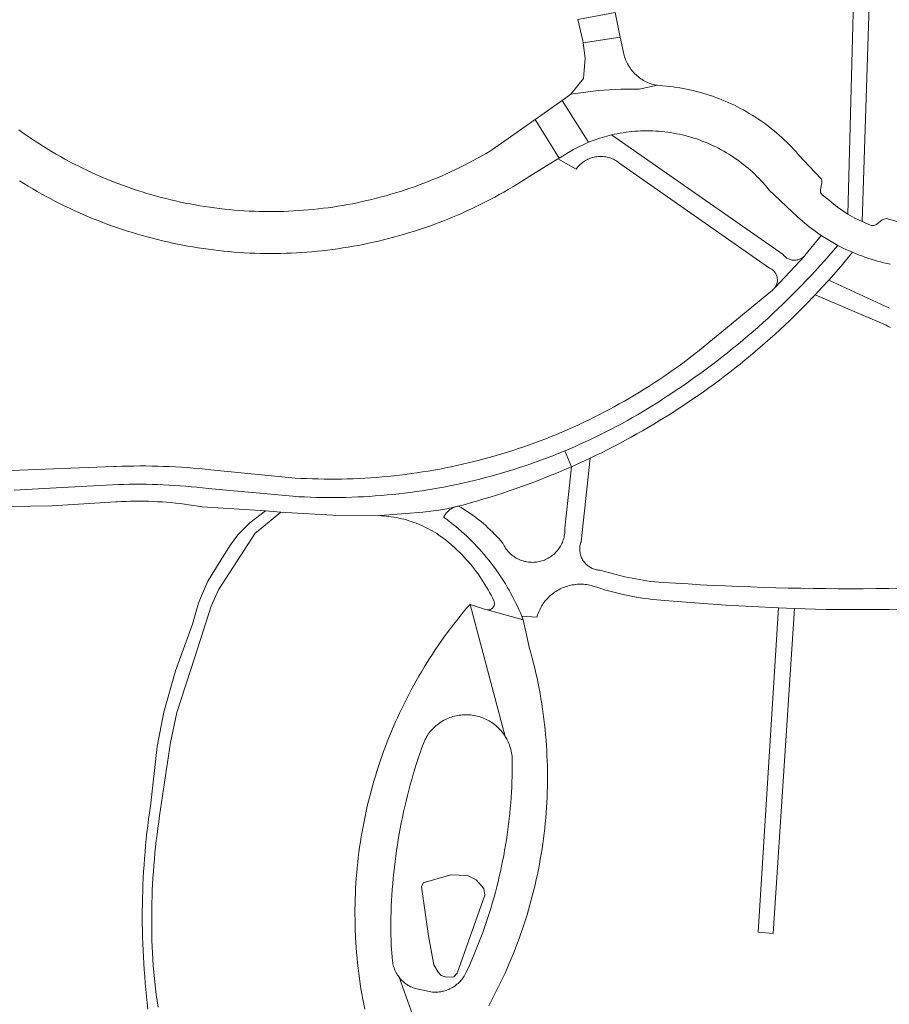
# Model space of a CAD drawing. Extents: x 146402 to 164798, y 455483 to 464134.
# Tile 333 of 575: x 158245 to 158366, y 460565 to 460703. Entities that reach past the tile are written whole.
import ezdxf

# ---------------------------------------------------------------- set-up
doc = ezdxf.new("R2010")
doc.units = 0
doc.header["$LTSCALE"] = 0.2
for name, color, linetype, lineweight in [('B-XX-VH-VERHARDING_ASFALT-GV', 252, 'CONTINUOUS', 18), ('B-XX-VH-VERHARDING_BETONSTRAATSTEEN-GV', 252, 'CONTINUOUS', 18), ('B-XX-VH-VERHARDING_HALFVERHARDING-GV', 252, 'CONTINUOUS', 18), ('B-XX-VH-VERHARDING_STRAATBAKSTEEN-GV', 252, 'CONTINUOUS', 18)]:
    doc.layers.add(name, color=color, linetype=linetype, lineweight=lineweight)

msp = doc.modelspace()

# ---------------------------------------------------------------- linework, layer by layer
at = {"layer": 'B-XX-VH-VERHARDING_ASFALT-GV'}
for points in [[(158243.843, 460637.449), (158250.547, 460637.845), (158257.613, 460638.202), (158257.634, 460638.203), (158258.421, 460638.236), (158259.208, 460638.262), (158259.996, 460638.279), (158260.784, 460638.288), (158261.572, 460638.289), (158262.359, 460638.282), (158263.147, 460638.268), (158263.935, 460638.245), (158264.722, 460638.214), (158265.509, 460638.176), (158266.296, 460638.129), (158267.082, 460638.074), (158267.867, 460638.011), (158268.652, 460637.941), (158269.436, 460637.862), (158270.219, 460637.775), (158271.001, 460637.681), (158282.874, 460636.592), (158283.698, 460636.544), (158284.522, 460636.504), (158285.346, 460636.472), (158286.171, 460636.447), (158286.996, 460636.431), (158287.821, 460636.423), (158288.646, 460636.423), (158289.471, 460636.431), (158290.295, 460636.447), (158291.12, 460636.47), (158291.945, 460636.502), (158292.769, 460636.542), (158293.592, 460636.59), (158294.416, 460636.646), (158295.238, 460636.71), (158296.06, 460636.781), (158296.881, 460636.861), (158297.701, 460636.949), (158298.521, 460637.044), (158299.339, 460637.148), (158300.157, 460637.259), (158300.973, 460637.379), (158301.788, 460637.506), (158302.602, 460637.641), (158303.415, 460637.784), (158304.226, 460637.935), (158305.036, 460638.094), (158305.843, 460638.261), (158306.65, 460638.436), (158307.455, 460638.618), (158308.257, 460638.808), (158309.058, 460639.006), (158309.857, 460639.212), (158310.654, 460639.425), (158311.449, 460639.646), (158312.242, 460639.875), (158313.032, 460640.111), (158313.82, 460640.356), (158314.606, 460640.607), (158315.389, 460640.867), (158316.17, 460641.134), (158316.948, 460641.408), (158317.723, 460641.69), (158318.496, 460641.98), (158319.265, 460642.277), (158320.032, 460642.581), (158320.796, 460642.893), (158320.973, 460642.967), (158321.557, 460643.212), (158322.314, 460643.539), (158323.069, 460643.873), (158323.82, 460644.214), (158324.568, 460644.563), (158325.312, 460644.919), (158326.053, 460645.282), (158326.79, 460645.652), (158327.524, 460646.029), (158328.254, 460646.413), (158328.98, 460646.805), (158329.703, 460647.203), (158330.421, 460647.609), (158331.136, 460648.021), (158331.846, 460648.44), (158332.553, 460648.867), (158333.255, 460649.3), (158333.953, 460649.739), (158334.647, 460650.186), (158335.336, 460650.639), (158335.354, 460650.651), (158336.136, 460651.166), (158336.914, 460651.688), (158337.687, 460652.217), (158338.456, 460652.752), (158339.22, 460653.294), (158339.98, 460653.842), (158340.735, 460654.397), (158341.485, 460654.958), (158342.23, 460655.526), (158342.97, 460656.1), (158343.706, 460656.68), (158344.436, 460657.266), (158345.162, 460657.859), (158345.882, 460658.458), (158346.597, 460659.063), (158347.307, 460659.674), (158348.012, 460660.291), (158348.711, 460660.914), (158349.405, 460661.543), (158350.094, 460662.178), (158350.777, 460662.819), (158351.455, 460663.466), (158352.127, 460664.118), (158352.794, 460664.776), (158353.455, 460665.44), (158354.11, 460666.109), (158354.76, 460666.784), (158355.403, 460667.465), (158356.041, 460668.15), (158356.674, 460668.842), (158357.3, 460669.539), (158357.92, 460670.241), (158358.534, 460670.948), (158359.142, 460671.661), (158359.187, 460671.714), (158358.008, 460672.376), (158356.863, 460673.096), (158354.57, 460670.297), (158354.552, 460670.277), (158354.493, 460670.214), (158350.368, 460665.785), (158350.305, 460665.702), (158350.226, 460665.61), (158350.141, 460665.524), (158350.05, 460665.443), (158339.51, 460656.82), (158339.4, 460656.734), (158338.758, 460656.233), (158338.111, 460655.74), (158337.459, 460655.252), (158336.803, 460654.771), (158336.142, 460654.297), (158335.476, 460653.829), (158334.805, 460653.367), (158334.13, 460652.912), (158333.451, 460652.464), (158332.767, 460652.023), (158332.079, 460651.588), (158331.387, 460651.16), (158330.69, 460650.739), (158329.99, 460650.325), (158329.285, 460649.917), (158328.576, 460649.517), (158327.864, 460649.123), (158327.148, 460648.737), (158326.428, 460648.358), (158325.704, 460647.985), (158324.976, 460647.62), (158324.245, 460647.262), (158323.511, 460646.912), (158322.773, 460646.568), (158322.032, 460646.232), (158321.287, 460645.903), (158320.54, 460645.581), (158319.789, 460645.267), (158319.035, 460644.96), (158318.278, 460644.661), (158317.519, 460644.369), (158316.756, 460644.084), (158315.991, 460643.807), (158315.223, 460643.538), (158314.452, 460643.276), (158313.679, 460643.022), (158312.903, 460642.775), (158312.125, 460642.536), (158311.345, 460642.305), (158310.562, 460642.081), (158309.778, 460641.865), (158308.991, 460641.657), (158308.202, 460641.456), (158307.411, 460641.263), (158306.619, 460641.078), (158305.824, 460640.901), (158305.028, 460640.732), (158304.231, 460640.57), (158303.431, 460640.417), (158302.63, 460640.271), (158301.828, 460640.133), (158301.025, 460640.003), (158300.22, 460639.881), (158299.414, 460639.766), (158298.608, 460639.66), (158297.8, 460639.562), (158296.991, 460639.471), (158296.181, 460639.389), (158295.37, 460639.314), (158294.559, 460639.248), (158293.747, 460639.189), (158292.935, 460639.139), (158292.122, 460639.096), (158291.309, 460639.061), (158290.496, 460639.035), (158289.682, 460639.016), (158288.868, 460639.005), (158288.054, 460639.003), (158287.24, 460639.008), (158286.427, 460639.021), (158285.613, 460639.043), (158284.8, 460639.072), (158283.987, 460639.11), (158283.174, 460639.155), (158271.401, 460640.294), (158270.575, 460640.383), (158269.748, 460640.465), (158268.92, 460640.538), (158268.092, 460640.604), (158267.263, 460640.661), (158266.434, 460640.711), (158265.604, 460640.753), (158264.774, 460640.786), (158263.943, 460640.812), (158263.113, 460640.83), (158262.282, 460640.839), (158261.451, 460640.841), (158260.62, 460640.834), (158259.789, 460640.82), (158258.959, 460640.798), (158258.128, 460640.767), (158257.8, 460640.753), (158239.717, 460640.056)], [(158366.428, 460662.916), (158357.901, 460666.854), (158356.955, 460665.815), (158355.996, 460664.788), (158365.955, 460660.528), (158366.246, 460660.375), (158366.54, 460660.229)], [(158240.181, 460635.104), (158249.138, 460635.272), (158258.08, 460635.808), (158258.262, 460635.82), (158258.891, 460635.854), (158259.521, 460635.881), (158260.151, 460635.9), (158260.782, 460635.911), (158261.412, 460635.914), (158262.042, 460635.909), (158262.672, 460635.896), (158263.302, 460635.874), (158263.932, 460635.845), (158264.561, 460635.808), (158265.19, 460635.763), (158265.818, 460635.71), (158266.446, 460635.649), (158267.072, 460635.58), (158267.698, 460635.503), (158268.322, 460635.418), (158268.946, 460635.325), (158269.568, 460635.225), (158270.189, 460635.116), (158279.023, 460634.55), (158279.553, 460634.516), (158281.202, 460634.368), (158281.876, 460634.307), (158288.472, 460633.965), (158295.077, 460633.887), (158298.706, 460634.188), (158301.047, 460634.366), (158303.286, 460634.671), (158304.406, 460634.824), (158305.604, 460635.112), (158305.655, 460635.128), (158305.797, 460635.169), (158305.941, 460635.203), (158306.086, 460635.228), (158306.975, 460635.466), (158307.863, 460635.712), (158308.748, 460635.965), (158309.631, 460636.226), (158310.512, 460636.495), (158311.39, 460636.771), (158312.266, 460637.055), (158313.14, 460637.347), (158314.01, 460637.646), (158314.879, 460637.953), (158315.744, 460638.267), (158316.607, 460638.589), (158317.467, 460638.918), (158318.324, 460639.255), (158319.178, 460639.599), (158320.029, 460639.95), (158320.877, 460640.309), (158321.722, 460640.676), (158321.866, 460640.739), (158320.973, 460642.967), (158320.796, 460642.893), (158320.032, 460642.581), (158319.265, 460642.277), (158318.496, 460641.98), (158317.723, 460641.69), (158316.948, 460641.408), (158316.17, 460641.134), (158315.389, 460640.867), (158314.606, 460640.607), (158313.82, 460640.356), (158313.032, 460640.111), (158312.242, 460639.875), (158311.449, 460639.646), (158310.654, 460639.425), (158309.857, 460639.212), (158309.058, 460639.006), (158308.257, 460638.808), (158307.455, 460638.618), (158306.65, 460638.436), (158305.843, 460638.261), (158305.036, 460638.094), (158304.226, 460637.935), (158303.415, 460637.784), (158302.602, 460637.641), (158301.788, 460637.506), (158300.973, 460637.379), (158300.157, 460637.259), (158299.339, 460637.148), (158298.521, 460637.044), (158297.701, 460636.949), (158296.881, 460636.861), (158296.06, 460636.781), (158295.238, 460636.71), (158294.416, 460636.646), (158293.592, 460636.59), (158292.769, 460636.542), (158291.945, 460636.502), (158291.12, 460636.47), (158290.295, 460636.447), (158289.471, 460636.431), (158288.646, 460636.423), (158287.821, 460636.423), (158286.996, 460636.431), (158286.171, 460636.447), (158285.346, 460636.472), (158284.522, 460636.504), (158283.698, 460636.544), (158282.874, 460636.592), (158271.001, 460637.681), (158270.219, 460637.775), (158269.436, 460637.862), (158268.652, 460637.941), (158267.867, 460638.011), (158267.082, 460638.074), (158266.296, 460638.129), (158265.509, 460638.176), (158264.722, 460638.214), (158263.935, 460638.245), (158263.147, 460638.268), (158262.359, 460638.282), (158261.572, 460638.289), (158260.784, 460638.288), (158259.996, 460638.279), (158259.208, 460638.262), (158258.421, 460638.236), (158257.634, 460638.203), (158257.613, 460638.202), (158250.547, 460637.845), (158243.843, 460637.449)], [(158368.006, 460623.732), (158366.253, 460623.703), (158364.5, 460623.682), (158362.747, 460623.668), (158360.994, 460623.663), (158359.241, 460623.666), (158357.488, 460623.677), (158355.735, 460623.696), (158353.982, 460623.722), (158352.229, 460623.757), (158350.477, 460623.8), (158348.724, 460623.851), (158346.972, 460623.909), (158345.22, 460623.976), (158343.469, 460624.051), (158341.718, 460624.133), (158339.967, 460624.224), (158338.217, 460624.323), (158336.467, 460624.43), (158334.718, 460624.544), (158332.969, 460624.667), (158329.374, 460625.309), (158325.849, 460626.261), (158325.841, 460626.261), (158325.687, 460626.273), (158325.535, 460626.293), (158325.383, 460626.321), (158325.234, 460626.357), (158325.086, 460626.4), (158324.941, 460626.451), (158324.799, 460626.509), (158324.659, 460626.575), (158324.524, 460626.648), (158324.393, 460626.728), (158324.265, 460626.814), (158324.143, 460626.907), (158324.025, 460627.006), (158323.913, 460627.112), (158323.807, 460627.223), (158323.706, 460627.339), (158323.612, 460627.46), (158323.524, 460627.587), (158323.442, 460627.717), (158323.368, 460627.852), (158323.301, 460627.99), (158323.24, 460628.132), (158323.188, 460628.276), (158323.143, 460628.423), (158323.105, 460628.573), (158323.076, 460628.723), (158323.054, 460628.876), (158323.041, 460629.029), (158323.035, 460629.183), (158323.037, 460629.337), (158323.047, 460629.49), (158323.066, 460629.643), (158323.092, 460629.794), (158323.126, 460629.944), (158323.168, 460630.092), (158323.217, 460630.238), (158324.506, 460641.946), (158323.19, 460641.333), (158321.866, 460640.739), (158320.95, 460632.149), (158320.955, 460632.012), (158320.956, 460631.821), (158320.949, 460631.631), (158320.933, 460631.441), (158320.91, 460631.251), (158320.879, 460631.063), (158320.839, 460630.876), (158320.793, 460630.692), (158320.738, 460630.509), (158320.676, 460630.328), (158320.606, 460630.151), (158320.529, 460629.976), (158320.445, 460629.805), (158320.353, 460629.638), (158320.255, 460629.474), (158320.15, 460629.315), (158320.038, 460629.161), (158319.92, 460629.011), (158319.795, 460628.866), (158319.665, 460628.727), (158319.529, 460628.593), (158319.388, 460628.465), (158319.241, 460628.343), (158319.089, 460628.227), (158318.933, 460628.118), (158318.772, 460628.016), (158318.607, 460627.92), (158318.438, 460627.831), (158318.266, 460627.749), (158318.09, 460627.675), (158317.911, 460627.608), (158317.73, 460627.549), (158317.546, 460627.497), (158317.361, 460627.454), (158317.173, 460627.418), (158316.984, 460627.389), (158316.795, 460627.369), (158316.604, 460627.357), (158316.414, 460627.353), (158316.223, 460627.356), (158316.033, 460627.368), (158315.843, 460627.388), (158315.654, 460627.415), (158315.467, 460627.451), (158315.281, 460627.494), (158315.097, 460627.545), (158314.916, 460627.604), (158314.737, 460627.67), (158314.561, 460627.744), (158314.388, 460627.825), (158314.328, 460627.855), (158314.16, 460627.946), (158313.996, 460628.043), (158313.837, 460628.148), (158313.681, 460628.259), (158313.531, 460628.376), (158313.386, 460628.499), (158313.246, 460628.629), (158313.112, 460628.764), (158312.983, 460628.905), (158312.861, 460629.051), (158312.744, 460629.202), (158312.634, 460629.358), (158312.531, 460629.518), (158312.435, 460629.683), (158312.345, 460629.851), (158312.263, 460630.023), (158311.985, 460630.35), (158311.701, 460630.673), (158311.411, 460630.99), (158311.115, 460631.301), (158310.813, 460631.607), (158310.506, 460631.907), (158310.193, 460632.202), (158309.875, 460632.49), (158309.551, 460632.773), (158309.223, 460633.049), (158308.889, 460633.32), (158308.55, 460633.584), (158308.206, 460633.841), (158307.858, 460634.093), (158307.505, 460634.338), (158307.147, 460634.576), (158306.785, 460634.807), (158306.419, 460635.032), (158306.086, 460635.228), (158305.941, 460635.203), (158305.797, 460635.169), (158305.655, 460635.128), (158305.604, 460635.112), (158305.516, 460635.08), (158305.379, 460635.024), (158305.246, 460634.96), (158305.116, 460634.89), (158304.991, 460634.812), (158304.869, 460634.728), (158304.753, 460634.637), (158304.641, 460634.541), (158304.535, 460634.438), (158304.435, 460634.33), (158304.341, 460634.216), (158304.253, 460634.098), (158304.171, 460633.975), (158304.097, 460633.847), (158304.029, 460633.716), (158304.003, 460633.661), (158304.094, 460633.595), (158304.502, 460633.294), (158304.905, 460632.986), (158305.303, 460632.671), (158305.696, 460632.351), (158306.084, 460632.024), (158306.467, 460631.691), (158306.845, 460631.352), (158307.217, 460631.007), (158307.584, 460630.657), (158307.945, 460630.3), (158308.301, 460629.938), (158308.65, 460629.571), (158308.994, 460629.198), (158309.332, 460628.819), (158309.664, 460628.436), (158309.99, 460628.047), (158310.31, 460627.653), (158310.623, 460627.254), (158310.931, 460626.85), (158311.231, 460626.442), (158311.526, 460626.028), (158311.813, 460625.611), (158312.094, 460625.188), (158312.369, 460624.761), (158312.636, 460624.33), (158312.897, 460623.895), (158313.151, 460623.456), (158313.398, 460623.013), (158313.638, 460622.566), (158313.871, 460622.115), (158314.097, 460621.66), (158314.315, 460621.203), (158314.526, 460620.741), (158314.73, 460620.277), (158314.927, 460619.809), (158317.039, 460619.679), (158317.067, 460619.775), (158317.135, 460619.99), (158317.21, 460620.201), (158317.293, 460620.41), (158317.383, 460620.616), (158317.481, 460620.819), (158317.585, 460621.018), (158317.697, 460621.213), (158317.815, 460621.403), (158317.941, 460621.59), (158318.073, 460621.772), (158318.211, 460621.949), (158318.355, 460622.122), (158318.506, 460622.288), (158318.662, 460622.45), (158318.824, 460622.606), (158318.991, 460622.756), (158319.164, 460622.9), (158319.342, 460623.037), (158319.524, 460623.168), (158319.711, 460623.293), (158319.902, 460623.411), (158320.098, 460623.522), (158320.297, 460623.626), (158320.5, 460623.723), (158320.706, 460623.813), (158320.915, 460623.895), (158321.127, 460623.97), (158321.341, 460624.037), (158321.558, 460624.096), (158321.777, 460624.148), (158321.997, 460624.192), (158322.219, 460624.228), (158322.442, 460624.256), (158322.666, 460624.276), (158322.89, 460624.288), (158323.115, 460624.292), (158323.34, 460624.288), (158323.564, 460624.276), (158323.788, 460624.257), (158324.011, 460624.229), (158324.233, 460624.193), (158324.453, 460624.15), (158324.672, 460624.098), (158324.889, 460624.039), (158325.432, 460623.859), (158325.978, 460623.688), (158326.526, 460623.523), (158327.077, 460623.367), (158327.629, 460623.218), (158328.184, 460623.077), (158328.74, 460622.944), (158329.299, 460622.818), (158329.859, 460622.701), (158330.42, 460622.591), (158330.983, 460622.489), (158331.548, 460622.395), (158332.113, 460622.308), (158332.68, 460622.23), (158333.248, 460622.16), (158333.817, 460622.097), (158334.386, 460622.043), (158334.957, 460621.996), (158335.528, 460621.958), (158336.099, 460621.927), (158336.107, 460621.927), (158343.482, 460621.35), (158350.869, 460620.964), (158351.997, 460620.922), (158353.126, 460620.885), (158354.594, 460620.841), (158356.063, 460620.804), (158357.532, 460620.776), (158359, 460620.756), (158360.469, 460620.744), (158361.938, 460620.739), (158363.407, 460620.743), (158364.876, 460620.755), (158366.345, 460620.774), (158367.813, 460620.802)]]:
    msp.add_lwpolyline(points, dxfattribs=at)
for points in [[(158360.195, 460671.205), (158359.187, 460671.714), (158359.142, 460671.661), (158358.534, 460670.948), (158357.92, 460670.241), (158357.3, 460669.539), (158356.674, 460668.842), (158356.041, 460668.15), (158355.403, 460667.465), (158354.76, 460666.784), (158354.11, 460666.109), (158353.455, 460665.44), (158352.794, 460664.776), (158352.127, 460664.118), (158351.455, 460663.466), (158350.777, 460662.819), (158350.094, 460662.178), (158349.405, 460661.543), (158348.711, 460660.914), (158348.012, 460660.291), (158347.307, 460659.674), (158346.597, 460659.063), (158345.882, 460658.458), (158345.162, 460657.859), (158344.436, 460657.266), (158343.706, 460656.68), (158342.97, 460656.1), (158342.23, 460655.526), (158341.485, 460654.958), (158340.735, 460654.397), (158339.98, 460653.842), (158339.22, 460653.294), (158338.456, 460652.752), (158337.687, 460652.217), (158336.914, 460651.688), (158336.136, 460651.166), (158335.354, 460650.651), (158335.336, 460650.639), (158334.647, 460650.186), (158333.953, 460649.739), (158333.255, 460649.3), (158332.553, 460648.867), (158331.846, 460648.44), (158331.136, 460648.021), (158330.421, 460647.609), (158329.703, 460647.203), (158328.98, 460646.805), (158328.254, 460646.413), (158327.524, 460646.029), (158326.79, 460645.652), (158326.053, 460645.282), (158325.312, 460644.919), (158324.568, 460644.563), (158323.82, 460644.214), (158323.069, 460643.873), (158322.314, 460643.539), (158321.557, 460643.212), (158320.973, 460642.967), (158321.866, 460640.739), (158323.19, 460641.333), (158324.506, 460641.946), (158325.335, 460642.343), (158326.161, 460642.748), (158326.983, 460643.16), (158327.802, 460643.578), (158328.617, 460644.005), (158329.428, 460644.438), (158330.236, 460644.878), (158331.039, 460645.325), (158331.839, 460645.779), (158332.635, 460646.24), (158333.426, 460646.708), (158334.214, 460647.183), (158334.997, 460647.664), (158335.776, 460648.153), (158336.551, 460648.648), (158337.322, 460649.15), (158338.088, 460649.658), (158338.85, 460650.174), (158339.607, 460650.695), (158340.359, 460651.224), (158341.107, 460651.759), (158341.851, 460652.3), (158342.589, 460652.848), (158343.323, 460653.402), (158344.052, 460653.963), (158344.776, 460654.53), (158345.495, 460655.103), (158346.209, 460655.683), (158346.918, 460656.268), (158347.622, 460656.86), (158348.321, 460657.458), (158349.014, 460658.062), (158349.702, 460658.672), (158350.385, 460659.288), (158351.063, 460659.909), (158351.734, 460660.537), (158352.401, 460661.171), (158353.062, 460661.81), (158353.718, 460662.455), (158354.367, 460663.106), (158355.011, 460663.762), (158355.65, 460664.424), (158355.996, 460664.788), (158356.955, 460665.815), (158357.901, 460666.854), (158359.587, 460668.778), (158361.225, 460670.742)], [(158305.516, 460635.08), (158305.604, 460635.112), (158304.406, 460634.824), (158303.286, 460634.671), (158301.047, 460634.366), (158298.706, 460634.188), (158295.077, 460633.887), (158295.219, 460633.88), (158295.578, 460633.856), (158295.937, 460633.823), (158296.294, 460633.783), (158296.65, 460633.735), (158297.006, 460633.679), (158297.36, 460633.615), (158297.712, 460633.544), (158298.063, 460633.464), (158298.412, 460633.377), (158298.759, 460633.282), (158299.104, 460633.179), (158299.446, 460633.069), (158299.786, 460632.951), (158300.123, 460632.826), (158300.457, 460632.693), (158300.789, 460632.552), (158301.117, 460632.405), (158301.441, 460632.25), (158301.762, 460632.088), (158302.08, 460631.918), (158302.393, 460631.742), (158302.703, 460631.559), (158303.008, 460631.369), (158303.31, 460631.172), (158303.606, 460630.969), (158303.898, 460630.759), (158304.186, 460630.543), (158304.468, 460630.32), (158304.746, 460630.091), (158305.018, 460629.856), (158305.285, 460629.615), (158305.294, 460629.607), (158305.618, 460629.314), (158305.936, 460629.015), (158306.249, 460628.711), (158306.556, 460628.4), (158306.857, 460628.085), (158307.153, 460627.764), (158307.442, 460627.437), (158307.726, 460627.105), (158308.003, 460626.768), (158308.275, 460626.426), (158308.54, 460626.079), (158308.798, 460625.727), (158309.05, 460625.371), (158309.296, 460625.01), (158309.534, 460624.645), (158309.766, 460624.275), (158309.992, 460623.901), (158310.21, 460623.523), (158310.421, 460623.141), (158310.626, 460622.755), (158310.823, 460622.366), (158311.013, 460621.973), (158311.023, 460621.949), (158311.052, 460621.869), (158311.074, 460621.786), (158311.088, 460621.702), (158311.093, 460621.617), (158311.091, 460621.531), (158311.081, 460621.447), (158311.063, 460621.363), (158311.037, 460621.282), (158311.003, 460621.203), (158310.963, 460621.128), (158310.915, 460621.057), (158310.861, 460620.991), (158310.802, 460620.93), (158310.736, 460620.875), (158310.666, 460620.827), (158310.592, 460620.785), (158310.514, 460620.75), (158310.433, 460620.723), (158310.35, 460620.703), (158310.266, 460620.692), (158310.18, 460620.688), (158310.095, 460620.692), (158315.127, 460619.304), (158315.028, 460619.557), (158314.927, 460619.809), (158314.73, 460620.277), (158314.526, 460620.741), (158314.315, 460621.203), (158314.097, 460621.66), (158313.871, 460622.115), (158313.638, 460622.566), (158313.398, 460623.013), (158313.151, 460623.456), (158312.897, 460623.895), (158312.636, 460624.33), (158312.369, 460624.761), (158312.094, 460625.188), (158311.813, 460625.611), (158311.526, 460626.028), (158311.231, 460626.442), (158310.931, 460626.85), (158310.623, 460627.254), (158310.31, 460627.653), (158309.99, 460628.047), (158309.664, 460628.436), (158309.332, 460628.819), (158308.994, 460629.198), (158308.65, 460629.571), (158308.301, 460629.938), (158307.945, 460630.3), (158307.584, 460630.657), (158307.217, 460631.007), (158306.845, 460631.352), (158306.467, 460631.691), (158306.084, 460632.024), (158305.696, 460632.351), (158305.303, 460632.671), (158304.905, 460632.986), (158304.502, 460633.294), (158304.094, 460633.595), (158304.003, 460633.661), (158304.029, 460633.716), (158304.097, 460633.847), (158304.171, 460633.975), (158304.253, 460634.098), (158304.341, 460634.216), (158304.435, 460634.33), (158304.535, 460634.438), (158304.641, 460634.541), (158304.753, 460634.637), (158304.869, 460634.728), (158304.991, 460634.812), (158305.116, 460634.89), (158305.246, 460634.96), (158305.379, 460635.024)]]:
    msp.add_lwpolyline(points, close=True, dxfattribs=at)
at = {"layer": 'B-XX-VH-VERHARDING_BETONSTRAATSTEEN-GV'}
for points in [[(158328.71, 460700.878), (158327.992, 460704.314), (158322.773, 460703.312), (158323.468, 460700.321), (158323.505, 460700.07)], [(158329.16, 460698.72), (158328.71, 460700.878), (158323.505, 460700.07), (158323.82, 460697.92), (158323.563, 460695.053), (158321.81, 460692.87), (158325.62, 460693.402), (158328.778, 460693.582), (158331.344, 460693.582), (158333.91, 460694.12), (158333.779, 460694.143), (158333.568, 460694.187), (158333.359, 460694.239), (158333.152, 460694.299), (158332.947, 460694.366), (158332.744, 460694.441), (158332.545, 460694.523), (158332.349, 460694.613), (158332.156, 460694.709), (158331.967, 460694.813), (158331.782, 460694.924), (158331.602, 460695.042), (158331.425, 460695.166), (158331.254, 460695.296), (158331.087, 460695.433), (158330.926, 460695.576), (158330.77, 460695.725), (158330.619, 460695.88), (158330.475, 460696.04), (158330.336, 460696.205), (158330.204, 460696.376), (158330.078, 460696.551), (158329.959, 460696.73), (158329.847, 460696.914), (158329.741, 460697.102), (158329.642, 460697.294), (158329.551, 460697.489), (158329.467, 460697.688), (158329.39, 460697.89), (158329.321, 460698.094), (158329.26, 460698.301), (158329.206, 460698.509)], [(158322.38, 460689.123), (158320.57, 460691.996), (158316.794, 460689.334), (158320.153, 460683.937), (158322.147, 460685.149), (158324.258, 460686.143)], [(158351.508, 460670.46), (158327.479, 460687.172), (158325.849, 460686.72), (158324.258, 460686.143), (158322.147, 460685.149), (158320.153, 460683.937), (158319.993, 460683.827), (158322.527, 460682.386), (158322.629, 460682.524), (158322.744, 460682.666), (158322.866, 460682.804), (158322.993, 460682.936), (158323.126, 460683.062), (158323.264, 460683.183), (158323.408, 460683.297), (158323.556, 460683.405), (158323.709, 460683.507), (158323.866, 460683.602), (158324.028, 460683.689), (158324.192, 460683.77), (158324.361, 460683.843), (158324.532, 460683.909), (158324.706, 460683.968), (158324.882, 460684.019), (158325.06, 460684.062), (158325.24, 460684.097), (158325.422, 460684.124), (158325.604, 460684.144), (158325.788, 460684.155), (158325.971, 460684.159), (158326.154, 460684.154), (158326.337, 460684.142), (158326.52, 460684.121), (158326.701, 460684.093), (158326.881, 460684.056), (158327.059, 460684.012), (158327.235, 460683.961), (158327.409, 460683.901), (158327.58, 460683.834), (158327.747, 460683.76), (158327.912, 460683.679), (158328.072, 460683.59), (158328.229, 460683.494), (158328.381, 460683.392), (158328.529, 460683.283), (158328.672, 460683.168), (158349.624, 460668.542), (158349.707, 460668.502), (158349.814, 460668.444), (158349.916, 460668.378), (158350.014, 460668.306), (158350.106, 460668.227), (158350.194, 460668.143), (158350.275, 460668.053), (158350.351, 460667.958), (158350.42, 460667.859), (158350.483, 460667.754), (158350.538, 460667.646), (158350.586, 460667.535), (158350.627, 460667.42), (158350.66, 460667.304), (158350.685, 460667.185), (158350.703, 460667.065), (158350.712, 460666.944), (158350.714, 460666.822), (158350.707, 460666.701), (158350.693, 460666.581), (158350.671, 460666.461), (158350.641, 460666.344), (158350.603, 460666.228), (158350.557, 460666.116), (158350.505, 460666.006), (158350.445, 460665.9), (158350.378, 460665.799), (158350.368, 460665.785), (158354.493, 460670.214), (158354.465, 460670.187), (158354.373, 460670.102), (158354.275, 460670.024), (158354.173, 460669.953), (158354.067, 460669.887), (158353.956, 460669.829), (158353.842, 460669.778), (158353.725, 460669.735), (158353.605, 460669.699), (158353.483, 460669.671), (158353.36, 460669.65), (158353.236, 460669.638), (158353.111, 460669.633), (158352.986, 460669.637), (158352.861, 460669.648), (158352.738, 460669.668), (158352.616, 460669.695), (158352.496, 460669.73), (158352.379, 460669.773), (158352.264, 460669.823), (158352.153, 460669.88), (158352.046, 460669.944), (158351.943, 460670.015), (158351.845, 460670.093), (158351.752, 460670.176), (158351.665, 460670.266), (158351.583, 460670.36)], [(158307.308, 460583.517), (158304.995, 460583.594), (158301.1, 460582.487), (158300.869, 460581.926), (158301.866, 460575.067), (158302.594, 460571.043), (158303.214, 460569.999), (158303.651, 460569.514), (158304.393, 460569.283), (158305.422, 460569.325), (158305.853, 460569.834), (158309.763, 460580.767), (158309.631, 460581.706), (158308.558, 460582.928)]]:
    msp.add_lwpolyline(points, close=True, dxfattribs=at)
at = {"layer": 'B-XX-VH-VERHARDING_HALFVERHARDING-GV'}
for points in [[(158362.535, 460749.999), (158360.599, 460676.069), (158361.573, 460675.534), (158362.58, 460675.064), (158365.022, 460749.999)], [(158264.003, 460565.115), (158263.874, 460565.999), (158263.753, 460566.885), (158263.64, 460567.771), (158263.535, 460568.658), (158263.438, 460569.546), (158263.349, 460570.435), (158263.314, 460570.932), (158263.26, 460571.806), (158263.213, 460572.68), (158263.175, 460573.555), (158263.144, 460574.43), (158263.122, 460575.305), (158263.107, 460576.181), (158263.101, 460577.056), (158263.102, 460577.932), (158263.112, 460578.808), (158263.129, 460579.683), (158263.155, 460580.558), (158263.188, 460581.433), (158263.229, 460582.308), (158263.279, 460583.182), (158263.336, 460584.055), (158263.402, 460584.929), (158263.475, 460585.801), (158263.556, 460586.673), (158263.646, 460587.544), (158263.743, 460588.414), (158263.848, 460589.283), (158263.961, 460590.151), (158264.082, 460591.019), (158264.212, 460591.885), (158265.722, 460602.12), (158266.638, 460606.356), (158269.16, 460614.068), (158271.436, 460621.227), (158272.458, 460623.504), (158277.57, 460631.414), (158278.252, 460631.969), (158281.202, 460634.368), (158279.553, 460634.516), (158279.023, 460634.55), (158276.839, 460632.898), (158275.169, 460631.213), (158274.126, 460629.817), (158272.801, 460627.657), (158270.945, 460624.714), (158269.954, 460622.324), (158269.662, 460621.62), (158268.835, 460618.718), (158266.442, 460612.15), (158264.788, 460606.405), (158263.875, 460601.597), (158262.917, 460593.208), (158262.786, 460592.298), (158262.664, 460591.388), (158262.55, 460590.476), (158262.443, 460589.563), (158262.345, 460588.65), (158262.254, 460587.735), (158262.172, 460586.82), (158262.097, 460585.905), (158262.03, 460584.988), (158261.972, 460584.071), (158261.921, 460583.154), (158261.878, 460582.236), (158261.844, 460581.318), (158261.817, 460580.399), (158261.799, 460579.481), (158261.788, 460578.562), (158261.785, 460577.643), (158261.79, 460576.724), (158261.804, 460575.805), (158261.825, 460574.887), (158261.854, 460573.968), (158261.892, 460573.05), (158261.937, 460572.133), (158261.99, 460571.215), (158262.052, 460570.298), (158262.121, 460569.382), (158262.198, 460568.467), (158262.283, 460567.552), (158262.376, 460566.638), (158262.477, 460565.724), (158262.586, 460564.812)]]:
    msp.add_lwpolyline(points, dxfattribs=at)
msp.add_lwpolyline([(158351.997, 460620.922), (158350.869, 460620.964), (158348.017, 460575.597), (158350.104, 460575.413), (158353.126, 460620.885)], close=True, dxfattribs=at)
at = {"layer": 'B-XX-VH-VERHARDING_STRAATBAKSTEEN-GV'}
for points in [[(158367.67, 460674.99), (158365.94, 460675.47), (158365.645, 460675.399), (158365.37, 460675.27), (158364.6, 460674.64), (158364.236, 460674.481), (158363.84, 460674.5), (158362.91, 460674.93), (158362.744, 460674.995), (158362.58, 460675.064), (158361.573, 460675.534), (158360.599, 460676.069), (158359.129, 460677.04), (158357.77, 460678.16), (158356.97, 460678.78), (158356.738, 460679.108), (158356.74, 460679.51), (158356.95, 460680.46), (158356.958, 460680.744), (158356.86, 460681.01), (158353.64, 460684.44), (158353.327, 460684.796), (158353.008, 460685.146), (158352.684, 460685.491), (158352.353, 460685.83), (158352.017, 460686.164), (158351.675, 460686.492), (158351.328, 460686.814), (158350.976, 460687.13), (158350.618, 460687.44), (158350.255, 460687.744), (158349.887, 460688.042), (158349.513, 460688.334), (158349.135, 460688.619), (158348.753, 460688.898), (158348.365, 460689.171), (158347.973, 460689.436), (158347.577, 460689.696), (158347.176, 460689.948), (158346.771, 460690.194), (158346.362, 460690.432), (158345.949, 460690.664), (158345.532, 460690.889), (158345.111, 460691.107), (158344.687, 460691.317), (158344.26, 460691.521), (158343.828, 460691.717), (158343.394, 460691.906), (158342.957, 460692.087), (158342.516, 460692.261), (158342.073, 460692.428), (158341.627, 460692.587), (158341.178, 460692.738), (158340.727, 460692.882), (158340.273, 460693.019), (158339.817, 460693.147), (158339.359, 460693.268), (158338.9, 460693.381), (158338.438, 460693.487), (158337.974, 460693.584), (158337.509, 460693.674), (158337.043, 460693.756), (158336.575, 460693.83), (158336.106, 460693.896), (158335.636, 460693.954), (158335.165, 460694.004), (158334.693, 460694.046), (158334.39, 460694.069), (158333.91, 460694.12), (158331.344, 460693.582), (158328.778, 460693.582), (158325.62, 460693.402), (158321.81, 460692.87), (158320.57, 460691.996), (158322.38, 460689.123), (158324.258, 460686.143), (158325.849, 460686.72), (158327.479, 460687.172), (158327.879, 460687.262), (158328.288, 460687.345), (158328.699, 460687.421), (158329.111, 460687.489), (158329.524, 460687.549), (158329.938, 460687.601), (158330.353, 460687.645), (158330.769, 460687.681), (158331.186, 460687.71), (158331.603, 460687.73), (158332.021, 460687.742), (158332.438, 460687.746), (158332.856, 460687.742), (158333.273, 460687.731), (158333.69, 460687.711), (158334.107, 460687.683), (158334.523, 460687.647), (158334.938, 460687.604), (158335.352, 460687.552), (158335.766, 460687.492), (158336.178, 460687.425), (158336.589, 460687.35), (158336.998, 460687.266), (158337.405, 460687.175), (158337.811, 460687.076), (158338.215, 460686.97), (158338.616, 460686.856), (158339.016, 460686.734), (158339.413, 460686.604), (158339.807, 460686.467), (158340.199, 460686.322), (158340.588, 460686.17), (158340.973, 460686.01), (158341.356, 460685.843), (158341.736, 460685.669), (158342.112, 460685.488), (158342.484, 460685.299), (158342.853, 460685.103), (158343.218, 460684.9), (158343.579, 460684.69), (158343.936, 460684.474), (158344.289, 460684.25), (158344.637, 460684.02), (158344.981, 460683.783), (158345.321, 460683.54), (158345.655, 460683.29), (158345.985, 460683.034), (158346.31, 460682.771), (158346.63, 460682.503), (158346.944, 460682.228), (158347.253, 460681.948), (158347.557, 460681.661), (158347.855, 460681.369), (158348.148, 460681.071), (158348.435, 460680.767), (158348.715, 460680.458), (158348.99, 460680.144), (158349.259, 460679.825), (158349.522, 460679.5), (158353.578, 460675.67), (158355.17, 460674.318), (158356.863, 460673.096), (158358.008, 460672.376), (158359.187, 460671.714), (158360.195, 460671.205), (158361.225, 460670.742), (158361.653, 460670.563), (158362.084, 460670.392), (158362.518, 460670.229), (158362.955, 460670.072), (158363.394, 460669.924), (158363.835, 460669.783), (158364.28, 460669.649), (158364.726, 460669.524), (158365.174, 460669.406), (158365.625, 460669.295), (158366.077, 460669.193), (158366.531, 460669.098)], [(158244.587, 460680.753), (158245.204, 460680.369), (158245.826, 460679.991), (158246.451, 460679.621), (158247.08, 460679.257), (158247.714, 460678.9), (158248.351, 460678.551), (158248.992, 460678.208), (158249.637, 460677.872), (158250.286, 460677.544), (158250.938, 460677.223), (158251.593, 460676.909), (158252.253, 460676.602), (158252.915, 460676.302), (158253.58, 460676.01), (158254.249, 460675.725), (158254.921, 460675.447), (158255.596, 460675.177), (158256.274, 460674.914), (158256.955, 460674.659), (158257.638, 460674.411), (158258.324, 460674.171), (158259.013, 460673.939), (158259.704, 460673.714), (158260.398, 460673.496), (158261.094, 460673.286), (158261.792, 460673.084), (158262.493, 460672.89), (158263.195, 460672.703), (158263.9, 460672.524), (158264.606, 460672.353), (158265.315, 460672.19), (158266.025, 460672.034), (158266.737, 460671.886), (158267.45, 460671.746), (158268.165, 460671.614), (158268.881, 460671.49), (158269.599, 460671.374), (158270.317, 460671.265), (158271.038, 460671.165), (158271.759, 460671.072), (158272.481, 460670.988), (158273.203, 460670.911), (158273.927, 460670.842), (158274.652, 460670.782), (158275.377, 460670.729), (158276.102, 460670.684), (158276.828, 460670.647), (158277.555, 460670.619), (158278.281, 460670.598), (158279.008, 460670.585), (158279.735, 460670.58), (158280.462, 460670.583), (158281.189, 460670.595), (158281.916, 460670.614), (158282.642, 460670.641), (158283.368, 460670.676), (158284.094, 460670.719), (158284.819, 460670.77), (158285.544, 460670.83), (158286.267, 460670.897), (158286.991, 460670.972), (158287.713, 460671.055), (158288.434, 460671.146), (158289.154, 460671.245), (158289.873, 460671.351), (158290.591, 460671.466), (158291.308, 460671.589), (158292.023, 460671.719), (158292.737, 460671.858), (158293.449, 460672.004), (158294.159, 460672.158), (158294.868, 460672.32), (158295.575, 460672.489), (158296.28, 460672.667), (158296.983, 460672.852), (158297.684, 460673.045), (158298.382, 460673.245), (158299.079, 460673.453), (158299.773, 460673.669), (158300.465, 460673.893), (158301.154, 460674.124), (158301.841, 460674.363), (158302.525, 460674.609), (158303.206, 460674.863), (158303.884, 460675.124), (158304.56, 460675.392), (158305.232, 460675.668), (158305.902, 460675.952), (158306.568, 460676.243), (158307.231, 460676.541), (158307.891, 460676.846), (158308.547, 460677.159), (158309.2, 460677.479), (158309.849, 460677.806), (158310.495, 460678.14), (158311.137, 460678.481), (158311.775, 460678.83), (158312.409, 460679.185), (158313.039, 460679.547), (158313.666, 460679.916), (158314.288, 460680.292), (158314.906, 460680.675), (158315.519, 460681.065), (158315.837, 460681.27), (158319.993, 460683.827), (158320.153, 460683.937), (158316.794, 460689.334), (158310.832, 460685.133), (158310.525, 460684.948), (158309.928, 460684.596), (158309.328, 460684.251), (158308.723, 460683.913), (158308.115, 460683.581), (158307.502, 460683.257), (158306.886, 460682.94), (158306.267, 460682.63), (158305.644, 460682.327), (158305.017, 460682.032), (158304.387, 460681.744), (158303.754, 460681.463), (158303.117, 460681.189), (158302.478, 460680.923), (158301.835, 460680.664), (158301.19, 460680.412), (158300.541, 460680.168), (158299.89, 460679.932), (158299.236, 460679.703), (158298.58, 460679.481), (158297.921, 460679.267), (158297.26, 460679.061), (158296.596, 460678.863), (158295.93, 460678.672), (158295.262, 460678.489), (158294.592, 460678.313), (158293.919, 460678.146), (158293.245, 460677.986), (158292.569, 460677.834), (158291.892, 460677.69), (158291.213, 460677.553), (158290.532, 460677.424), (158289.85, 460677.304), (158289.166, 460677.191), (158288.481, 460677.086), (158287.795, 460676.989), (158287.108, 460676.9), (158286.42, 460676.819), (158285.731, 460676.745), (158285.042, 460676.68), (158284.351, 460676.623), (158283.66, 460676.574), (158282.969, 460676.532), (158282.277, 460676.499), (158281.584, 460676.474), (158280.892, 460676.456), (158280.199, 460676.447), (158279.506, 460676.446), (158278.814, 460676.452), (158278.121, 460676.467), (158277.429, 460676.49), (158276.737, 460676.52), (158276.045, 460676.559), (158275.354, 460676.605), (158274.663, 460676.66), (158273.973, 460676.723), (158273.284, 460676.793), (158272.596, 460676.872), (158271.908, 460676.958), (158271.222, 460677.052), (158270.537, 460677.155), (158269.853, 460677.265), (158269.17, 460677.383), (158268.489, 460677.509), (158267.809, 460677.643), (158267.131, 460677.784), (158266.455, 460677.934), (158265.78, 460678.091), (158265.107, 460678.256), (158264.436, 460678.429), (158263.767, 460678.609), (158263.101, 460678.798), (158262.436, 460678.994), (158261.774, 460679.197), (158261.114, 460679.408), (158260.457, 460679.627), (158259.802, 460679.854), (158259.15, 460680.088), (158258.501, 460680.329), (158257.854, 460680.578), (158257.21, 460680.834), (158256.57, 460681.098), (158255.933, 460681.37), (158255.298, 460681.648), (158254.667, 460681.934), (158254.039, 460682.227), (158253.415, 460682.527), (158252.794, 460682.835), (158252.177, 460683.15), (158251.564, 460683.471), (158250.954, 460683.8), (158250.348, 460684.136), (158249.746, 460684.479), (158249.148, 460684.829), (158248.554, 460685.185), (158247.964, 460685.549), (158247.379, 460685.919), (158246.797, 460686.296), (158246.221, 460686.68), (158245.648, 460687.07), (158245.08, 460687.467), (158244.517, 460687.87)], [(158303.838, 460552.322), (158297.747, 460569.281), (158297.64, 460569.425), (158297.532, 460569.584), (158297.431, 460569.746), (158297.337, 460569.913), (158297.25, 460570.083), (158297.17, 460570.257), (158297.097, 460570.435), (158297.032, 460570.615), (158296.974, 460570.797), (158296.924, 460570.982), (158296.882, 460571.169), (158296.848, 460571.357), (158296.821, 460571.547), (158296.803, 460571.737), (158296.793, 460571.929), (158296.79, 460572.12), (158296.62, 460573.74), (158296.587, 460576.033), (158296.587, 460576.09), (158296.592, 460576.873), (158296.605, 460577.657), (158296.627, 460578.44), (158296.656, 460579.223), (158296.693, 460580.005), (158296.738, 460580.787), (158296.791, 460581.569), (158296.852, 460582.35), (158296.921, 460583.13), (158296.998, 460583.91), (158297.083, 460584.689), (158297.176, 460585.467), (158297.277, 460586.244), (158297.386, 460587.019), (158297.503, 460587.794), (158297.628, 460588.567), (158297.76, 460589.34), (158297.9, 460590.11), (158298.049, 460590.88), (158298.205, 460591.647), (158298.369, 460592.413), (158298.541, 460593.178), (158298.72, 460593.94), (158298.907, 460594.701), (158299.102, 460595.46), (158299.305, 460596.216), (158299.516, 460596.971), (158299.734, 460597.723), (158299.96, 460598.474), (158300.194, 460599.222), (158300.435, 460599.967), (158300.684, 460600.71), (158300.94, 460601.45), (158301.38, 460602.56), (158301.468, 460602.721), (158301.583, 460602.918), (158301.705, 460603.11), (158301.833, 460603.298), (158301.968, 460603.481), (158302.11, 460603.66), (158302.257, 460603.833), (158302.411, 460604.001), (158302.57, 460604.163), (158302.735, 460604.32), (158302.906, 460604.471), (158303.081, 460604.616), (158303.262, 460604.755), (158303.447, 460604.887), (158303.637, 460605.012), (158303.831, 460605.131), (158304.03, 460605.243), (158304.232, 460605.348), (158304.437, 460605.446), (158304.646, 460605.536), (158304.858, 460605.619), (158305.073, 460605.695), (158305.29, 460605.763), (158305.51, 460605.823), (158305.731, 460605.876), (158305.955, 460605.92), (158306.179, 460605.957), (158306.405, 460605.986), (158306.632, 460606.007), (158306.859, 460606.02), (158307.087, 460606.025), (158307.314, 460606.022), (158307.542, 460606.011), (158307.769, 460605.992), (158307.995, 460605.965), (158308.22, 460605.931), (158308.443, 460605.888), (158308.665, 460605.837), (158308.885, 460605.779), (158309.103, 460605.713), (158309.319, 460605.639), (158309.531, 460605.558), (158309.741, 460605.47), (158309.947, 460605.374), (158310.15, 460605.271), (158310.35, 460605.16), (158310.545, 460605.043), (158310.736, 460604.919), (158310.922, 460604.789), (158311.104, 460604.652), (158311.281, 460604.509), (158311.453, 460604.359), (158311.619, 460604.204), (158311.78, 460604.043), (158311.935, 460603.876), (158312.084, 460603.704), (158312.227, 460603.527), (158312.364, 460603.345), (158312.494, 460603.158), (158312.618, 460602.967), (158307.673, 460621.475), (158307.2, 460620.922), (158306.734, 460620.363), (158306.273, 460619.8), (158305.819, 460619.232), (158305.371, 460618.658), (158304.929, 460618.08), (158304.494, 460617.497), (158304.065, 460616.909), (158303.643, 460616.316), (158303.227, 460615.719), (158302.818, 460615.117), (158302.415, 460614.511), (158302.019, 460613.901), (158301.63, 460613.286), (158301.248, 460612.667), (158300.872, 460612.043), (158300.504, 460611.416), (158300.142, 460610.785), (158299.787, 460610.149), (158299.44, 460609.51), (158299.099, 460608.867), (158298.765, 460608.22), (158298.439, 460607.57), (158298.12, 460606.916), (158297.807, 460606.259), (158297.503, 460605.598), (158297.205, 460604.934), (158296.915, 460604.267), (158296.632, 460603.597), (158296.356, 460602.923), (158296.088, 460602.247), (158295.828, 460601.567), (158295.574, 460600.885), (158295.329, 460600.2), (158295.091, 460599.512), (158294.86, 460598.822), (158294.637, 460598.13), (158294.422, 460597.434), (158294.214, 460596.737), (158294.014, 460596.037), (158293.822, 460595.336), (158293.637, 460594.632), (158293.461, 460593.926), (158293.292, 460593.218), (158293.13, 460592.508), (158292.977, 460591.797), (158292.831, 460591.084), (158292.694, 460590.37), (158292.564, 460589.654), (158292.442, 460588.936), (158292.328, 460588.218), (158292.222, 460587.498), (158292.123, 460586.777), (158292.033, 460586.055), (158291.951, 460585.332), (158291.876, 460584.608), (158291.81, 460583.883), (158291.751, 460583.158), (158291.701, 460582.432), (158291.658, 460581.706), (158291.623, 460580.979), (158291.597, 460580.252), (158291.578, 460579.524), (158291.568, 460578.797), (158291.565, 460578.069), (158291.571, 460577.341), (158291.584, 460576.614), (158291.605, 460575.887), (158291.635, 460575.159), (158291.648, 460574.886), (158291.688, 460574.16), (158291.737, 460573.434), (158291.793, 460572.709), (158291.857, 460571.984), (158291.929, 460571.261), (158292.009, 460570.538), (158292.098, 460569.816), (158292.194, 460569.095), (158292.297, 460568.375), (158292.409, 460567.656), (158292.529, 460566.939), (158292.657, 460566.223), (158292.792, 460565.508), (158292.936, 460564.795)], [(158310.288, 460565.298), (158310.636, 460565.938), (158310.977, 460566.581), (158311.311, 460567.228), (158311.638, 460567.879), (158311.957, 460568.533), (158312.27, 460569.191), (158312.575, 460569.852), (158312.873, 460570.516), (158313.163, 460571.184), (158313.446, 460571.855), (158313.722, 460572.529), (158313.99, 460573.205), (158314.251, 460573.885), (158314.505, 460574.568), (158314.751, 460575.253), (158314.989, 460575.941), (158315.22, 460576.632), (158315.443, 460577.325), (158315.658, 460578.02), (158315.866, 460578.718), (158316.066, 460579.418), (158316.259, 460580.12), (158316.444, 460580.825), (158316.621, 460581.531), (158316.79, 460582.239), (158316.951, 460582.949), (158317.105, 460583.661), (158317.251, 460584.374), (158317.389, 460585.089), (158317.519, 460585.805), (158317.641, 460586.523), (158317.755, 460587.242), (158317.862, 460587.962), (158317.96, 460588.684), (158318.051, 460589.406), (158318.134, 460590.13), (158318.208, 460590.854), (158318.275, 460591.579), (158318.334, 460592.305), (158318.385, 460593.031), (158318.427, 460593.758), (158318.462, 460594.485), (158318.489, 460595.213), (158318.508, 460595.941), (158318.519, 460596.669), (158318.521, 460597.397), (158318.516, 460598.125), (158318.503, 460598.853), (158318.482, 460599.581), (158318.453, 460600.308), (158318.416, 460601.036), (158318.37, 460601.762), (158318.317, 460602.488), (158318.256, 460603.214), (158318.187, 460603.939), (158318.11, 460604.663), (158318.025, 460605.386), (158317.932, 460606.108), (158317.831, 460606.829), (158317.722, 460607.549), (158317.606, 460608.268), (158317.481, 460608.985), (158317.349, 460609.701), (158317.208, 460610.416), (158317.06, 460611.128), (158316.904, 460611.84), (158316.74, 460612.549), (158316.569, 460613.257), (158316.39, 460613.962), (158316.203, 460614.666), (158316.023, 460615.314), (158315.127, 460619.304), (158310.095, 460620.692), (158309.832, 460620.765), (158307.673, 460621.475), (158312.618, 460602.967), (158312.707, 460602.82), (158312.818, 460602.621), (158312.923, 460602.419), (158313.02, 460602.213), (158313.11, 460602.004), (158313.193, 460601.792), (158313.268, 460601.577), (158313.336, 460601.359), (158313.396, 460601.14), (158313.448, 460600.918), (158313.492, 460600.695), (158313.528, 460600.47), (158313.557, 460600.244), (158313.577, 460600.017), (158313.59, 460599.79), (158313.58, 460598.36), (158313.577, 460598.142), (158313.563, 460597.397), (158313.54, 460596.652), (158313.51, 460595.908), (158313.471, 460595.164), (158313.424, 460594.42), (158313.37, 460593.677), (158313.307, 460592.935), (158313.237, 460592.193), (158313.158, 460591.452), (158313.072, 460590.712), (158312.978, 460589.973), (158312.875, 460589.234), (158312.765, 460588.498), (158312.647, 460587.762), (158312.521, 460587.027), (158312.387, 460586.294), (158312.245, 460585.563), (158312.096, 460584.833), (158311.938, 460584.105), (158311.773, 460583.378), (158311.6, 460582.653), (158311.42, 460581.93), (158311.231, 460581.209), (158311.035, 460580.491), (158310.831, 460579.774), (158310.619, 460579.06), (158310.4, 460578.348), (158310.173, 460577.638), (158309.938, 460576.931), (158309.696, 460576.226), (158309.447, 460575.524), (158309.189, 460574.824), (158308.925, 460574.128), (158308.653, 460573.434), (158308.373, 460572.744), (158308.086, 460572.056), (158307.792, 460571.371), (158307.49, 460570.69), (158307.1, 460569.903), (158306.848, 460569.44), (158306.76, 460569.303), (158306.648, 460569.143), (158306.53, 460568.988), (158306.405, 460568.838), (158306.275, 460568.693), (158306.139, 460568.553), (158305.997, 460568.42), (158305.849, 460568.292), (158305.697, 460568.17), (158305.54, 460568.055), (158305.378, 460567.946), (158305.212, 460567.844), (158305.042, 460567.749), (158304.868, 460567.661), (158304.69, 460567.58), (158304.51, 460567.507), (158304.326, 460567.441), (158304.14, 460567.382), (158303.952, 460567.332), (158303.762, 460567.288), (158303.57, 460567.253), (158303.377, 460567.226), (158303.183, 460567.207), (158302.988, 460567.195), (158302.793, 460567.192), (158302.598, 460567.197), (158302.404, 460567.209), (158302.21, 460567.23), (158300.25, 460567.64), (158300.078, 460567.687), (158299.896, 460567.745), (158299.716, 460567.81), (158299.539, 460567.883), (158299.365, 460567.963), (158299.195, 460568.051), (158299.029, 460568.145), (158298.866, 460568.247), (158298.708, 460568.355), (158298.555, 460568.469), (158298.407, 460568.59), (158298.263, 460568.717), (158298.126, 460568.85), (158297.993, 460568.988), (158297.867, 460569.132), (158297.747, 460569.281), (158303.838, 460552.322)]]:
    msp.add_lwpolyline(points, dxfattribs=at)

doc.saveas('drawing.dxf')
